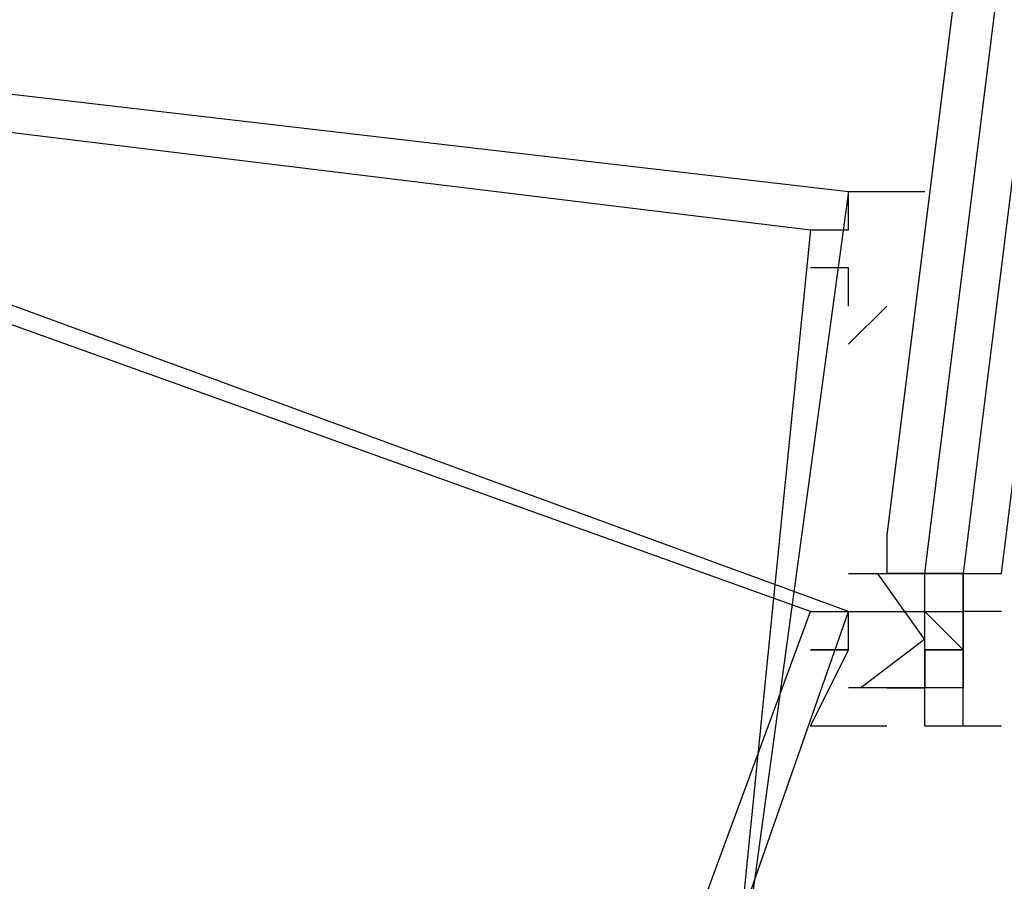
# Model space of a CAD drawing. Header units: feet. Extents: x -79 to 198, y -22 to 181.
# Tile 827 of 982: x 137.604 to 137.948, y 103.164 to 103.464. Entities that reach past the tile are written whole.
import ezdxf

# ---------------------------------------------------------------- set-up
doc = ezdxf.new("R2010")
doc.units = ezdxf.units.FT
doc.layers.add('A-LINEA', color=7, linetype='CONTINUOUS')

msp = doc.modelspace()

# ---------------------------------------------------------------- linework, layer by layer
at = {"layer": 'A-LINEA'}
for p, q in [((137.8933, 103.3911), (137.8933, 103.3911)), ((137.8933, 103.3911), (137.8933, 103.3911)), ((137.8933, 103.2711), (137.8933, 103.2711)), ((137.8933, 103.2711), (137.8933, 103.2711)), ((137.9067, 103.2711), (137.9067, 103.2711)), ((137.9067, 103.2711), (137.9067, 103.2711)), ((137.9067, 103.2711), (137.9067, 103.2711)), ((137.9067, 103.2711), (137.9067, 103.2711)), ((137.9067, 103.2711), (137.9067, 103.2711)), ((137.9067, 103.2711), (137.9067, 103.2711)), ((137.9067, 103.2711), (137.9067, 103.2711)), ((137.9067, 103.2711), (137.9067, 103.2711)), ((137.92, 103.2711), (137.9067, 103.2711)), ((137.9067, 103.2711), (137.9067, 103.2711)), ((137.9067, 103.2711), (137.9067, 103.2711)), ((137.9067, 103.2711), (137.9067, 103.2711)), ((137.9067, 103.2711), (137.9067, 103.2711)), ((137.9067, 103.2711), (137.9067, 103.2711)), ((137.9067, 103.2711), (137.9067, 103.2711)), ((137.9067, 103.2711), (137.9067, 103.2711)), ((137.9067, 103.2711), (137.9067, 103.2711)), ((137.92, 103.2711), (137.9067, 103.2711)), ((137.92, 103.2711), (137.9333, 103.2711)), ((137.92, 103.2711), (137.92, 103.2711)), ((137.92, 103.2578), (137.92, 103.2711)), ((137.92, 103.2711), (137.92, 103.2711)), ((137.92, 103.2711), (137.92, 103.2711)), ((137.92, 103.2711), (137.92, 103.2711)), ((137.92, 103.2711), (137.92, 103.2711)), ((137.92, 103.2711), (137.92, 103.2711)), ((137.92, 103.2711), (137.92, 103.2711)), ((137.92, 103.2711), (137.92, 103.2711)), ((137.92, 103.2711), (137.92, 103.2711)), ((137.92, 103.2711), (137.92, 103.2711)), ((137.92, 103.2711), (137.92, 103.2711)), ((137.92, 103.2711), (137.92, 103.2711)), ((137.92, 103.2711), (137.92, 103.2711)), ((137.92, 103.2711), (137.92, 103.2711)), ((137.9333, 103.2711), (137.92, 103.2711)), ((137.92, 103.2711), (137.92, 103.2711)), ((137.92, 103.2711), (137.92, 103.2711)), ((137.92, 103.2711), (137.92, 103.2711)), ((137.92, 103.2711), (137.92, 103.2711)), ((137.92, 103.2711), (137.92, 103.2711)), ((137.92, 103.2711), (137.92, 103.2711)), ((137.92, 103.2711), (137.92, 103.2711)), ((137.92, 103.2711), (137.92, 103.2711)), ((137.92, 103.2711), (137.92, 103.2711)), ((137.92, 103.2711), (137.92, 103.2711)), ((137.92, 103.2711), (137.92, 103.2711)), ((137.92, 103.2711), (137.9333, 103.2711)), ((137.92, 103.2711), (137.92, 103.2711)), ((137.92, 103.2578), (137.92, 103.2711)), ((137.92, 103.2711), (137.92, 103.2711)), ((137.92, 103.2711), (137.92, 103.2711)), ((137.92, 103.2711), (137.92, 103.2711)), ((137.92, 103.2711), (137.92, 103.2711)), ((137.92, 103.2711), (137.92, 103.2711)), ((137.92, 103.2711), (137.92, 103.2711)), ((137.92, 103.2711), (137.92, 103.2711)), ((137.92, 103.2711), (137.92, 103.2711)), ((137.92, 103.2711), (137.92, 103.2711)), ((137.92, 103.2711), (137.92, 103.2711)), ((137.92, 103.2711), (137.92, 103.2711)), ((137.92, 103.2711), (137.92, 103.2711)), ((137.92, 103.2711), (137.92, 103.2711)), ((137.9333, 103.2711), (137.92, 103.2711)), ((137.92, 103.2711), (137.92, 103.2711)), ((137.92, 103.2711), (137.92, 103.2711)), ((137.92, 103.2711), (137.92, 103.2711)), ((137.92, 103.2711), (137.92, 103.2711)), ((137.92, 103.2711), (137.92, 103.2711)), ((137.92, 103.2711), (137.92, 103.2711)), ((137.92, 103.2711), (137.92, 103.2711)), ((137.92, 103.2711), (137.92, 103.2711)), ((137.92, 103.2711), (137.92, 103.2711)), ((137.92, 103.2711), (137.92, 103.2711)), ((137.92, 103.2711), (137.92, 103.2711)), ((137.9333, 103.2711), (137.9333, 103.2711)), ((137.9333, 103.2578), (137.9333, 103.2711)), ((137.9333, 103.2711), (137.9333, 103.2711)), ((137.9333, 103.2711), (137.9333, 103.2711)), ((137.9333, 103.2711), (137.9333, 103.2711)), ((137.9333, 103.2711), (137.9333, 103.2711)), ((137.9333, 103.2711), (137.9467, 103.2711)), ((137.9333, 103.2711), (137.9333, 103.2711)), ((137.9333, 103.2711), (137.9333, 103.2711)), ((137.9333, 103.2711), (137.9333, 103.2711)), ((137.9333, 103.2711), (137.9333, 103.2711)), ((137.9333, 103.2711), (137.9333, 103.2711)), ((137.9333, 103.2711), (137.9333, 103.2711)), ((137.9333, 103.2711), (137.9467, 103.2711)), ((137.9333, 103.2578), (137.9333, 103.2711)), ((137.9333, 103.2578), (137.9333, 103.2711)), ((137.9333, 103.2711), (137.9333, 103.2711)), ((137.9333, 103.2711), (137.9333, 103.2578)), ((137.9333, 103.2711), (137.9333, 103.2711)), ((137.9333, 103.2711), (137.9333, 103.2711)), ((137.9333, 103.2711), (137.9333, 103.2711)), ((137.9333, 103.2711), (137.9333, 103.2711)), ((137.9333, 103.2711), (137.9333, 103.2711)), ((137.9333, 103.2711), (137.9333, 103.2711)), ((137.9333, 103.2711), (137.9333, 103.2711)), ((137.9333, 103.2711), (137.9333, 103.2711)), ((137.9333, 103.2578), (137.9333, 103.2711)), ((137.9333, 103.2711), (137.9333, 103.2711)), ((137.9333, 103.2711), (137.9333, 103.2711)), ((137.9333, 103.2711), (137.9333, 103.2711)), ((137.9333, 103.2711), (137.9333, 103.2711)), ((137.9333, 103.2711), (137.9467, 103.2711)), ((137.9333, 103.2711), (137.9333, 103.2711)), ((137.9333, 103.2711), (137.9333, 103.2711)), ((137.9333, 103.2711), (137.9333, 103.2711)), ((137.9333, 103.2711), (137.9333, 103.2711)), ((137.9333, 103.2711), (137.9333, 103.2711)), ((137.9333, 103.2711), (137.9333, 103.2711)), ((137.9333, 103.2711), (137.9467, 103.2711)), ((137.9333, 103.2578), (137.9333, 103.2711)), ((137.9333, 103.2578), (137.9333, 103.2711)), ((137.9333, 103.2711), (137.9333, 103.2711)), ((137.9333, 103.2711), (137.9333, 103.2578)), ((137.9333, 103.2711), (137.9333, 103.2711)), ((137.9333, 103.2711), (137.9333, 103.2711)), ((137.9333, 103.2711), (137.9333, 103.2711)), ((137.9333, 103.2711), (137.9333, 103.2711)), ((137.9333, 103.2711), (137.9333, 103.2711)), ((137.9333, 103.2711), (137.9333, 103.2711)), ((137.9333, 103.2711), (137.9333, 103.2711)), ((137.9467, 103.2711), (137.9467, 103.2711)), ((137.9467, 103.2711), (137.9467, 103.2711)), ((137.9467, 103.2711), (137.9467, 103.2711)), ((137.9467, 103.2711), (137.9467, 103.2711)), ((137.9467, 103.2711), (137.9467, 103.2711)), ((137.9467, 103.2711), (137.9467, 103.2711)), ((137.9467, 103.2711), (137.9467, 103.2711)), ((137.9467, 103.2711), (137.9467, 103.2711)), ((137.9467, 103.2711), (137.9467, 103.2711)), ((137.9467, 103.2711), (137.9467, 103.2711)), ((137.9467, 103.2711), (137.9467, 103.2711)), ((137.9467, 103.2711), (137.9467, 103.2711)), ((137.92, 103.2578), (137.92, 103.2578)), ((137.92, 103.2578), (137.92, 103.2578)), ((137.92, 103.2578), (137.92, 103.2578)), ((137.92, 103.2444), (137.92, 103.2578)), ((137.92, 103.2578), (137.92, 103.2578)), ((137.9333, 103.2444), (137.92, 103.2578)), ((137.92, 103.2578), (137.92, 103.2578)), ((137.92, 103.2578), (137.92, 103.2578)), ((137.92, 103.2578), (137.9333, 103.2578)), ((137.92, 103.2578), (137.92, 103.2578)), ((137.92, 103.2578), (137.92, 103.2578)), ((137.92, 103.2578), (137.92, 103.2578)), ((137.92, 103.2578), (137.92, 103.2578)), ((137.92, 103.2578), (137.92, 103.2578)), ((137.92, 103.2578), (137.92, 103.2578)), ((137.92, 103.2578), (137.92, 103.2578)), ((137.92, 103.2578), (137.92, 103.2578)), ((137.92, 103.2578), (137.92, 103.2578)), ((137.92, 103.2444), (137.92, 103.2578)), ((137.92, 103.2578), (137.92, 103.2578)), ((137.9333, 103.2444), (137.92, 103.2578)), ((137.92, 103.2578), (137.92, 103.2578)), ((137.92, 103.2578), (137.92, 103.2578)), ((137.92, 103.2578), (137.9333, 103.2578)), ((137.92, 103.2578), (137.92, 103.2578)), ((137.92, 103.2578), (137.92, 103.2578)), ((137.92, 103.2578), (137.92, 103.2578)), ((137.92, 103.2578), (137.92, 103.2578)), ((137.92, 103.2578), (137.92, 103.2578)), ((137.92, 103.2578), (137.92, 103.2578)), ((137.9333, 103.2578), (137.9333, 103.2578)), ((137.9333, 103.2578), (137.9333, 103.2578)), ((137.9333, 103.2578), (137.9333, 103.2578)), ((137.9333, 103.2578), (137.9333, 103.2578)), ((137.9333, 103.2578), (137.9333, 103.2578)), ((137.9333, 103.2578), (137.9333, 103.2578)), ((137.9333, 103.2578), (137.9333, 103.2578)), ((137.9333, 103.2578), (137.9333, 103.2578)), ((137.9333, 103.2578), (137.9333, 103.2578)), ((137.9333, 103.2578), (137.9333, 103.2578)), ((137.9333, 103.2578), (137.9333, 103.2578)), ((137.9333, 103.2578), (137.9333, 103.2578)), ((137.9333, 103.2578), (137.9333, 103.2578)), ((137.9333, 103.2578), (137.9333, 103.2578)), ((137.9467, 103.2578), (137.9333, 103.2578)), ((137.9333, 103.2578), (137.9333, 103.2578)), ((137.9333, 103.2578), (137.9333, 103.2578)), ((137.9333, 103.2578), (137.9333, 103.2578)), ((137.9333, 103.2578), (137.9333, 103.2578)), ((137.9333, 103.2578), (137.9333, 103.2578)), ((137.9333, 103.2578), (137.9333, 103.2578)), ((137.9333, 103.2578), (137.9333, 103.2578)), ((137.9333, 103.2444), (137.9333, 103.2578)), ((137.9333, 103.2578), (137.9333, 103.2578)), ((137.9333, 103.2578), (137.9333, 103.2578)), ((137.9333, 103.2578), (137.9333, 103.2578)), ((137.9333, 103.2578), (137.9333, 103.2578)), ((137.9333, 103.2578), (137.9333, 103.2578)), ((137.9333, 103.2578), (137.9333, 103.2578)), ((137.9333, 103.2578), (137.9333, 103.2578)), ((137.9333, 103.2578), (137.9333, 103.2578)), ((137.9333, 103.2578), (137.9333, 103.2578)), ((137.9467, 103.2578), (137.9333, 103.2578)), ((137.9467, 103.2578), (137.9333, 103.2578)), ((137.9333, 103.2578), (137.9333, 103.2578)), ((137.9333, 103.2578), (137.9333, 103.2578)), ((137.9333, 103.2578), (137.9333, 103.2578)), ((137.9333, 103.2578), (137.9333, 103.2444)), ((137.9333, 103.2578), (137.9333, 103.2578)), ((137.9333, 103.2578), (137.9333, 103.2578)), ((137.9333, 103.2578), (137.9333, 103.2444)), ((137.9333, 103.2578), (137.9333, 103.2578)), ((137.9333, 103.2578), (137.9333, 103.2578)), ((137.9333, 103.2578), (137.9333, 103.2578)), ((137.9333, 103.2578), (137.9333, 103.2578)), ((137.9333, 103.2578), (137.9333, 103.2578)), ((137.9333, 103.2578), (137.9333, 103.2578)), ((137.9333, 103.2578), (137.9333, 103.2578)), ((137.9333, 103.2578), (137.9333, 103.2578)), ((137.9333, 103.2578), (137.9333, 103.2578)), ((137.9333, 103.2578), (137.9333, 103.2578)), ((137.9333, 103.2578), (137.9333, 103.2578)), ((137.9333, 103.2578), (137.9333, 103.2578)), ((137.9333, 103.2578), (137.9333, 103.2578)), ((137.9333, 103.2578), (137.9333, 103.2578)), ((137.9467, 103.2578), (137.9333, 103.2578)), ((137.9333, 103.2578), (137.9333, 103.2578)), ((137.9333, 103.2578), (137.9333, 103.2578)), ((137.9333, 103.2578), (137.9333, 103.2578)), ((137.9333, 103.2578), (137.9333, 103.2578)), ((137.9333, 103.2578), (137.9333, 103.2578)), ((137.9333, 103.2578), (137.9333, 103.2578)), ((137.9333, 103.2578), (137.9333, 103.2578)), ((137.9333, 103.2444), (137.9333, 103.2578)), ((137.9333, 103.2578), (137.9333, 103.2578)), ((137.9333, 103.2578), (137.9333, 103.2578)), ((137.9333, 103.2578), (137.9333, 103.2578)), ((137.9333, 103.2578), (137.9333, 103.2578)), ((137.9333, 103.2578), (137.9333, 103.2578)), ((137.9333, 103.2578), (137.9333, 103.2578)), ((137.9333, 103.2578), (137.9333, 103.2578)), ((137.9333, 103.2578), (137.9333, 103.2578)), ((137.9333, 103.2578), (137.9333, 103.2578)), ((137.9467, 103.2578), (137.9333, 103.2578)), ((137.9467, 103.2578), (137.9333, 103.2578)), ((137.9333, 103.2578), (137.9333, 103.2578)), ((137.9333, 103.2578), (137.9333, 103.2578)), ((137.9333, 103.2578), (137.9333, 103.2578)), ((137.9333, 103.2578), (137.9333, 103.2444)), ((137.9333, 103.2578), (137.9333, 103.2578)), ((137.9333, 103.2578), (137.9333, 103.2578)), ((137.9333, 103.2578), (137.9333, 103.2444)), ((137.9467, 103.2578), (137.9467, 103.2578)), ((137.9467, 103.2578), (137.9467, 103.2578)), ((137.9467, 103.2578), (137.9467, 103.2578)), ((137.9467, 103.2578), (137.9467, 103.2578)), ((137.9467, 103.2578), (137.9467, 103.2578)), ((137.9467, 103.2578), (137.9467, 103.2578)), ((137.9467, 103.2578), (137.9467, 103.2578)), ((137.9467, 103.2578), (137.9467, 103.2578)), ((137.92, 103.2444), (137.92, 103.2444)), ((137.92, 103.2444), (137.92, 103.2444)), ((137.92, 103.2444), (137.92, 103.2444)), ((137.92, 103.2444), (137.92, 103.2444)), ((137.92, 103.2444), (137.9333, 103.2444)), ((137.92, 103.2444), (137.92, 103.2444)), ((137.92, 103.2444), (137.92, 103.2444)), ((137.92, 103.2444), (137.92, 103.2444)), ((137.92, 103.2444), (137.92, 103.2444)), ((137.92, 103.2444), (137.92, 103.2444)), ((137.92, 103.2444), (137.92, 103.2444)), ((137.92, 103.2444), (137.92, 103.2444)), ((137.92, 103.2444), (137.92, 103.2444)), ((137.92, 103.2444), (137.92, 103.2444)), ((137.92, 103.2444), (137.92, 103.2444)), ((137.92, 103.2444), (137.9333, 103.2444)), ((137.92, 103.2311), (137.92, 103.2444)), ((137.92, 103.2444), (137.9333, 103.2444)), ((137.92, 103.2444), (137.92, 103.2444)), ((137.92, 103.2444), (137.9333, 103.2444)), ((137.92, 103.2444), (137.92, 103.2311)), ((137.92, 103.2444), (137.92, 103.2444)), ((137.92, 103.2444), (137.92, 103.2444)), ((137.92, 103.2444), (137.92, 103.2444)), ((137.9333, 103.2444), (137.92, 103.2444)), ((137.92, 103.2444), (137.92, 103.2444)), ((137.92, 103.2444), (137.92, 103.2444)), ((137.92, 103.2444), (137.92, 103.2444)), ((137.92, 103.2444), (137.92, 103.2444)), ((137.92, 103.2444), (137.92, 103.2444)), ((137.92, 103.2444), (137.92, 103.2444)), ((137.92, 103.2444), (137.92, 103.2444)), ((137.92, 103.2444), (137.92, 103.2444)), ((137.92, 103.2444), (137.92, 103.2444)), ((137.92, 103.2444), (137.9333, 103.2444)), ((137.92, 103.2444), (137.92, 103.2444)), ((137.92, 103.2444), (137.92, 103.2444)), ((137.92, 103.2444), (137.92, 103.2444)), ((137.92, 103.2444), (137.92, 103.2444)), ((137.92, 103.2444), (137.92, 103.2444)), ((137.92, 103.2444), (137.92, 103.2444)), ((137.92, 103.2444), (137.92, 103.2444)), ((137.92, 103.2444), (137.92, 103.2444)), ((137.92, 103.2444), (137.92, 103.2444)), ((137.92, 103.2444), (137.92, 103.2444)), ((137.92, 103.2444), (137.9333, 103.2444)), ((137.92, 103.2311), (137.92, 103.2444)), ((137.92, 103.2444), (137.9333, 103.2444)), ((137.92, 103.2444), (137.92, 103.2444)), ((137.92, 103.2444), (137.9333, 103.2444)), ((137.92, 103.2444), (137.92, 103.2311)), ((137.92, 103.2444), (137.92, 103.2444)), ((137.92, 103.2444), (137.92, 103.2444)), ((137.92, 103.2444), (137.92, 103.2444)), ((137.9333, 103.2444), (137.92, 103.2444)), ((137.92, 103.2444), (137.92, 103.2444)), ((137.92, 103.2444), (137.92, 103.2444)), ((137.92, 103.2444), (137.92, 103.2444)), ((137.92, 103.2444), (137.92, 103.2444)), ((137.92, 103.2444), (137.92, 103.2444)), ((137.9333, 103.2444), (137.9333, 103.2444)), ((137.9333, 103.2444), (137.9333, 103.2444)), ((137.9333, 103.2444), (137.9333, 103.2444)), ((137.9333, 103.2444), (137.9333, 103.2444)), ((137.9333, 103.2444), (137.9333, 103.2444)), ((137.9333, 103.2444), (137.9333, 103.2444)), ((137.9333, 103.2444), (137.9333, 103.2311)), ((137.9333, 103.2311), (137.9333, 103.2444)), ((137.9333, 103.2444), (137.9333, 103.2444)), ((137.9333, 103.2444), (137.9333, 103.2444)), ((137.9333, 103.2444), (137.9333, 103.2444)), ((137.9333, 103.2444), (137.9333, 103.2444)), ((137.9333, 103.2444), (137.9333, 103.2444)), ((137.9333, 103.2444), (137.9333, 103.2444)), ((137.9333, 103.2444), (137.9333, 103.2444)), ((137.9333, 103.2444), (137.9333, 103.2444)), ((137.9333, 103.2444), (137.9333, 103.2444)), ((137.9333, 103.2444), (137.9333, 103.2444)), ((137.9333, 103.2444), (137.9333, 103.2444)), ((137.9333, 103.2444), (137.9333, 103.2444)), ((137.9333, 103.2444), (137.9333, 103.2444)), ((137.9333, 103.2444), (137.9333, 103.2444)), ((137.9333, 103.2444), (137.9333, 103.2444)), ((137.9333, 103.2444), (137.9333, 103.2311)), ((137.9333, 103.2311), (137.9333, 103.2444)), ((137.9333, 103.2444), (137.9333, 103.2444)), ((137.9333, 103.2444), (137.9333, 103.2444)), ((137.9333, 103.2444), (137.9333, 103.2444)), ((137.9333, 103.2444), (137.9333, 103.2444)), ((137.9333, 103.2444), (137.9333, 103.2444)), ((137.9333, 103.2444), (137.9333, 103.2444)), ((137.9333, 103.2444), (137.9333, 103.2444)), ((137.9333, 103.2444), (137.9333, 103.2444)), ((137.9333, 103.2444), (137.9333, 103.2444)), ((137.8933, 103.2311), (137.8933, 103.2311)), ((137.8933, 103.2311), (137.8933, 103.2311)), ((137.8933, 103.2311), (137.8933, 103.2311)), ((137.8933, 103.2311), (137.8933, 103.2311)), ((137.9067, 103.2311), (137.92, 103.2311)), ((137.9067, 103.2311), (137.9067, 103.2311)), ((137.9067, 103.2311), (137.9067, 103.2311)), ((137.9067, 103.2311), (137.9067, 103.2311)), ((137.9067, 103.2311), (137.9067, 103.2311)), ((137.9067, 103.2311), (137.9067, 103.2311)), ((137.9067, 103.2311), (137.9067, 103.2311)), ((137.9067, 103.2311), (137.9067, 103.2311)), ((137.9067, 103.2311), (137.9067, 103.2311)), ((137.9067, 103.2311), (137.92, 103.2311)), ((137.9067, 103.2311), (137.9067, 103.2311)), ((137.9067, 103.2311), (137.9067, 103.2311)), ((137.9067, 103.2311), (137.92, 103.2311)), ((137.9067, 103.2311), (137.92, 103.2311)), ((137.9067, 103.2311), (137.92, 103.2311)), ((137.9067, 103.2311), (137.9067, 103.2311)), ((137.9067, 103.2311), (137.9067, 103.2311)), ((137.92, 103.2311), (137.9067, 103.2311)), ((137.9067, 103.2311), (137.9067, 103.2311)), ((137.9067, 103.2311), (137.9067, 103.2311)), ((137.9067, 103.2311), (137.9067, 103.2311)), ((137.9067, 103.2311), (137.9067, 103.2311)), ((137.9067, 103.2311), (137.9067, 103.2311)), ((137.9067, 103.2311), (137.9067, 103.2311)), ((137.9067, 103.2311), (137.92, 103.2311)), ((137.9067, 103.2311), (137.9067, 103.2311)), ((137.9067, 103.2311), (137.9067, 103.2311)), ((137.9067, 103.2311), (137.9067, 103.2311)), ((137.9067, 103.2311), (137.9067, 103.2311)), ((137.9067, 103.2311), (137.9067, 103.2311)), ((137.9067, 103.2311), (137.9067, 103.2311)), ((137.9067, 103.2311), (137.9067, 103.2311)), ((137.9067, 103.2311), (137.9067, 103.2311)), ((137.9067, 103.2311), (137.92, 103.2311)), ((137.9067, 103.2311), (137.9067, 103.2311)), ((137.9067, 103.2311), (137.9067, 103.2311)), ((137.9067, 103.2311), (137.92, 103.2311)), ((137.9067, 103.2311), (137.92, 103.2311)), ((137.9067, 103.2311), (137.92, 103.2311)), ((137.9067, 103.2311), (137.9067, 103.2311)), ((137.9067, 103.2311), (137.9067, 103.2311)), ((137.92, 103.2311), (137.9067, 103.2311)), ((137.9067, 103.2311), (137.9067, 103.2311)), ((137.9067, 103.2311), (137.9067, 103.2311)), ((137.9067, 103.2311), (137.9067, 103.2311)), ((137.9067, 103.2311), (137.9067, 103.2311)), ((137.9067, 103.2311), (137.9067, 103.2311)), ((137.9067, 103.2311), (137.9067, 103.2311)), ((137.92, 103.2311), (137.92, 103.2311)), ((137.92, 103.2311), (137.92, 103.2311)), ((137.92, 103.2178), (137.92, 103.2311)), ((137.92, 103.2311), (137.92, 103.2311)), ((137.92, 103.2311), (137.92, 103.2311)), ((137.92, 103.2311), (137.92, 103.2311)), ((137.92, 103.2178), (137.92, 103.2311)), ((137.92, 103.2311), (137.92, 103.2311)), ((137.92, 103.2311), (137.92, 103.2311)), ((137.92, 103.2311), (137.92, 103.2311)), ((137.92, 103.2311), (137.92, 103.2311)), ((137.92, 103.2311), (137.92, 103.2311)), ((137.92, 103.2178), (137.92, 103.2311)), ((137.92, 103.2178), (137.92, 103.2311)), ((137.92, 103.2311), (137.92, 103.2311)), ((137.92, 103.2311), (137.92, 103.2311)), ((137.92, 103.2311), (137.92, 103.2311)), ((137.92, 103.2311), (137.92, 103.2311)), ((137.92, 103.2311), (137.92, 103.2311)), ((137.92, 103.2311), (137.92, 103.2311)), ((137.92, 103.2311), (137.92, 103.2311)), ((137.92, 103.2311), (137.92, 103.2311)), ((137.92, 103.2178), (137.92, 103.2311)), ((137.92, 103.2311), (137.92, 103.2311)), ((137.92, 103.2311), (137.92, 103.2311)), ((137.92, 103.2311), (137.92, 103.2311)), ((137.92, 103.2178), (137.92, 103.2311)), ((137.92, 103.2311), (137.92, 103.2311)), ((137.92, 103.2311), (137.92, 103.2311)), ((137.92, 103.2311), (137.92, 103.2311)), ((137.92, 103.2311), (137.92, 103.2311)), ((137.92, 103.2311), (137.92, 103.2311)), ((137.92, 103.2178), (137.92, 103.2311)), ((137.92, 103.2178), (137.92, 103.2311)), ((137.92, 103.2311), (137.92, 103.2311)), ((137.92, 103.2311), (137.92, 103.2311)), ((137.92, 103.2311), (137.92, 103.2311)), ((137.92, 103.2311), (137.92, 103.2311)), ((137.92, 103.2311), (137.92, 103.2311)), ((137.92, 103.2311), (137.92, 103.2311)), ((137.9333, 103.2311), (137.9333, 103.2311)), ((137.9333, 103.2311), (137.9333, 103.2311)), ((137.9333, 103.2178), (137.9333, 103.2311)), ((137.9333, 103.2311), (137.9333, 103.2311)), ((137.9333, 103.2311), (137.9333, 103.2311)), ((137.9333, 103.2311), (137.9333, 103.2311)), ((137.9333, 103.2311), (137.9333, 103.2311)), ((137.9333, 103.2311), (137.9333, 103.2311)), ((137.9333, 103.2311), (137.9333, 103.2311)), ((137.9333, 103.2178), (137.9333, 103.2311)), ((137.9333, 103.2311), (137.9333, 103.2311)), ((137.9333, 103.2311), (137.9333, 103.2311)), ((137.9333, 103.2311), (137.9333, 103.2311)), ((137.9333, 103.2311), (137.9333, 103.2311)), ((137.9333, 103.2311), (137.9333, 103.2311)), ((137.9333, 103.2311), (137.9333, 103.2311)), ((137.9333, 103.2311), (137.9333, 103.2311)), ((137.9333, 103.2311), (137.9333, 103.2311)), ((137.9333, 103.2311), (137.9333, 103.2311)), ((137.9333, 103.2311), (137.9333, 103.2311)), ((137.9333, 103.2311), (137.9333, 103.2311)), ((137.9333, 103.2311), (137.9333, 103.2311)), ((137.9333, 103.2311), (137.9333, 103.2311)), ((137.9333, 103.2311), (137.9333, 103.2311)), ((137.9333, 103.2311), (137.9333, 103.2311)), ((137.9333, 103.2311), (137.9333, 103.2311)), ((137.9333, 103.2178), (137.9333, 103.2311)), ((137.9333, 103.2311), (137.9333, 103.2311)), ((137.9333, 103.2311), (137.9333, 103.2311)), ((137.9333, 103.2311), (137.9333, 103.2311)), ((137.9333, 103.2311), (137.9333, 103.2311)), ((137.9333, 103.2311), (137.9333, 103.2311)), ((137.9333, 103.2311), (137.9333, 103.2311)), ((137.9333, 103.2178), (137.9333, 103.2311)), ((137.9333, 103.2311), (137.9333, 103.2311)), ((137.9333, 103.2311), (137.9333, 103.2311)), ((137.9333, 103.2311), (137.9333, 103.2311)), ((137.9333, 103.2311), (137.9333, 103.2311)), ((137.9333, 103.2311), (137.9333, 103.2311)), ((137.9333, 103.2311), (137.9333, 103.2311)), ((137.9333, 103.2311), (137.9333, 103.2311)), ((137.9333, 103.2311), (137.9333, 103.2311)), ((137.9333, 103.2311), (137.9333, 103.2311)), ((137.9333, 103.2311), (137.9333, 103.2311)), ((137.9333, 103.2311), (137.9333, 103.2311)), ((137.9333, 103.2311), (137.9333, 103.2311)), ((137.9333, 103.2311), (137.9333, 103.2311)), ((137.9333, 103.2311), (137.9333, 103.2311)), ((137.92, 103.2178), (137.92, 103.2178)), ((137.92, 103.2178), (137.92, 103.2178)), ((137.92, 103.2178), (137.92, 103.2178)), ((137.92, 103.2178), (137.92, 103.2178)), ((137.92, 103.2178), (137.92, 103.2178)), ((137.92, 103.2178), (137.92, 103.2178)), ((137.92, 103.2178), (137.92, 103.2178)), ((137.92, 103.2178), (137.92, 103.2178)), ((137.9333, 103.2178), (137.9333, 103.2178)), ((137.9333, 103.2178), (137.9333, 103.2178)), ((137.9467, 103.2178), (137.9333, 103.2178)), ((137.9333, 103.2178), (137.9333, 103.2178)), ((137.9333, 103.2178), (137.9333, 103.2178)), ((137.9467, 103.2178), (137.9333, 103.2178))]:
    msp.add_line(p, q, dxfattribs=at)
for points in [[(137.92, 103.2711), (138.3467, 106.6978), (138.3333, 106.6978), (137.9067, 103.2844), (137.9067, 103.2711), (137.92, 103.2711)], [(137.92, 103.2711), (138.3467, 106.6978), (138.3333, 106.6978), (137.9067, 103.2844), (137.9067, 103.2711), (137.92, 103.2711)], [(137.9467, 103.2711), (138.3733, 106.6844), (138.3733, 106.6978), (138.36, 106.6978), (137.9333, 103.2711), (137.9467, 103.2711)], [(137.9467, 103.2711), (138.3733, 106.6844), (138.3733, 106.6978), (138.36, 106.6978), (137.9333, 103.2711), (137.9467, 103.2711)], [(137.28, 103.1778), (137.32, 103.4711), (137.8933, 103.4044), (137.8533, 103.1111), (137.28, 103.1778)], [(137.28, 103.1778), (137.32, 103.4711), (137.8933, 103.4044), (137.8533, 103.1111), (137.28, 103.1778)], [(137.3467, 103.4578), (137.2533, 103.1911), (137.8, 102.9911), (137.8933, 103.2578), (137.3467, 103.4578)], [(137.3467, 103.4578), (137.2533, 103.1911), (137.8, 102.9911), (137.8933, 103.2578), (137.3467, 103.4578)], [(137.2933, 103.1911), (137.3333, 103.4578), (137.88, 103.3911), (137.8533, 103.1244), (137.2933, 103.1911)], [(137.2933, 103.1911), (137.3333, 103.4578), (137.88, 103.3911), (137.8533, 103.1244), (137.2933, 103.1911)], [(137.36, 103.4444), (137.2667, 103.1911), (137.7867, 103.0044), (137.88, 103.2578), (137.36, 103.4444)], [(137.36, 103.4444), (137.2667, 103.1911), (137.7867, 103.0044), (137.88, 103.2578), (137.36, 103.4444)], [(137.88, 103.3911), (137.8933, 103.3911), (137.8933, 103.3911), (137.8933, 103.3911), (137.8933, 103.3911), (137.8933, 103.3911), (137.8933, 103.4044), (137.8933, 103.4044), (137.92, 103.4044), (137.92, 103.4044)], [(137.88, 103.3911), (137.8933, 103.3911), (137.8933, 103.3911), (137.8933, 103.3911), (137.8933, 103.3911), (137.8933, 103.3911), (137.8933, 103.4044), (137.8933, 103.4044), (137.92, 103.4044), (137.92, 103.4044)], [(137.92, 103.3911), (137.92, 103.3911), (137.92, 103.3911)], [(137.92, 103.3911), (137.92, 103.3911), (137.92, 103.3911)], [(137.8933, 103.3644), (137.8933, 103.3644), (137.8933, 103.3778), (137.8933, 103.3778), (137.8933, 103.3778), (137.8933, 103.3778), (137.88, 103.3778), (137.88, 103.3778), (137.88, 103.3778)], [(137.8933, 103.3644), (137.8933, 103.3644), (137.8933, 103.3778), (137.8933, 103.3778), (137.8933, 103.3778), (137.8933, 103.3778), (137.88, 103.3778), (137.88, 103.3778), (137.88, 103.3778)], [(137.8933, 103.3778), (137.8933, 103.3778), (137.8933, 103.3778), (137.8933, 103.3778)], [(137.8933, 103.3778), (137.8933, 103.3778), (137.8933, 103.3778), (137.8933, 103.3778)], [(137.92, 103.3778), (137.92, 103.3778), (137.92, 103.3778)], [(137.92, 103.3778), (137.92, 103.3778), (137.92, 103.3778)], [(137.8933, 103.3511), (137.9067, 103.3644), (137.9067, 103.3644)], [(137.8933, 103.3511), (137.9067, 103.3644), (137.9067, 103.3644)], [(137.92, 103.3644), (137.92, 103.3644), (137.92, 103.3644)], [(137.92, 103.3644), (137.92, 103.3644), (137.92, 103.3644)], [(137.8933, 103.2711), (137.9067, 103.2711), (137.92, 103.2711), (137.9333, 103.2711), (137.9467, 103.2711)], [(137.8933, 103.2711), (137.9067, 103.2711), (137.92, 103.2711), (137.9333, 103.2711), (137.9467, 103.2711)], [(137.8976, 103.2313), (137.9198, 103.2481), (137.9037, 103.2708)], [(137.8976, 103.2313), (137.9198, 103.2481), (137.9037, 103.2708)], [(137.88, 103.2578), (137.8933, 103.2578), (137.8933, 103.2578), (137.8933, 103.2578), (137.8933, 103.2578), (137.8933, 103.2578), (137.8933, 103.2578), (137.8933, 103.2578), (137.92, 103.2578), (137.92, 103.2578), (137.92, 103.2578)], [(137.88, 103.2444), (137.88, 103.2444), (137.8933, 103.2444), (137.8933, 103.2444), (137.8933, 103.2578)], [(137.88, 103.2578), (137.8933, 103.2578), (137.8933, 103.2578), (137.8933, 103.2578), (137.8933, 103.2578), (137.8933, 103.2578), (137.8933, 103.2578), (137.8933, 103.2578), (137.92, 103.2578), (137.92, 103.2578), (137.92, 103.2578)], [(137.88, 103.2444), (137.88, 103.2444), (137.8933, 103.2444), (137.8933, 103.2444), (137.8933, 103.2578)], [(137.9333, 103.2311), (137.9333, 103.2311), (137.9333, 103.2444), (137.9333, 103.2578)], [(137.9333, 103.2311), (137.9333, 103.2311), (137.9333, 103.2444), (137.9333, 103.2578)], [(137.9067, 103.2178), (137.9067, 103.2178), (137.9067, 103.2178), (137.88, 103.2178), (137.88, 103.2178), (137.8933, 103.2444), (137.8933, 103.2444), (137.88, 103.2444), (137.88, 103.2444), (137.88, 103.2444), (137.88, 103.2444), (137.88, 103.2444)], [(137.9067, 103.2178), (137.9067, 103.2178), (137.9067, 103.2178), (137.88, 103.2178), (137.88, 103.2178), (137.8933, 103.2444), (137.8933, 103.2444), (137.88, 103.2444), (137.88, 103.2444), (137.88, 103.2444), (137.88, 103.2444), (137.88, 103.2444)], [(137.92, 103.2444), (137.92, 103.2444), (137.92, 103.2444)], [(137.92, 103.2444), (137.92, 103.2444), (137.92, 103.2444)], [(137.9333, 103.2178), (137.92, 103.2178), (137.92, 103.2311), (137.8933, 103.2311)], [(137.9333, 103.2178), (137.92, 103.2178), (137.92, 103.2311), (137.8933, 103.2311)], [(137.9333, 103.2178), (137.9333, 103.2311), (137.92, 103.2311)], [(137.9333, 103.2178), (137.9333, 103.2311), (137.92, 103.2311)]]:
    msp.add_lwpolyline(points, dxfattribs=at)

doc.saveas('drawing.dxf')
